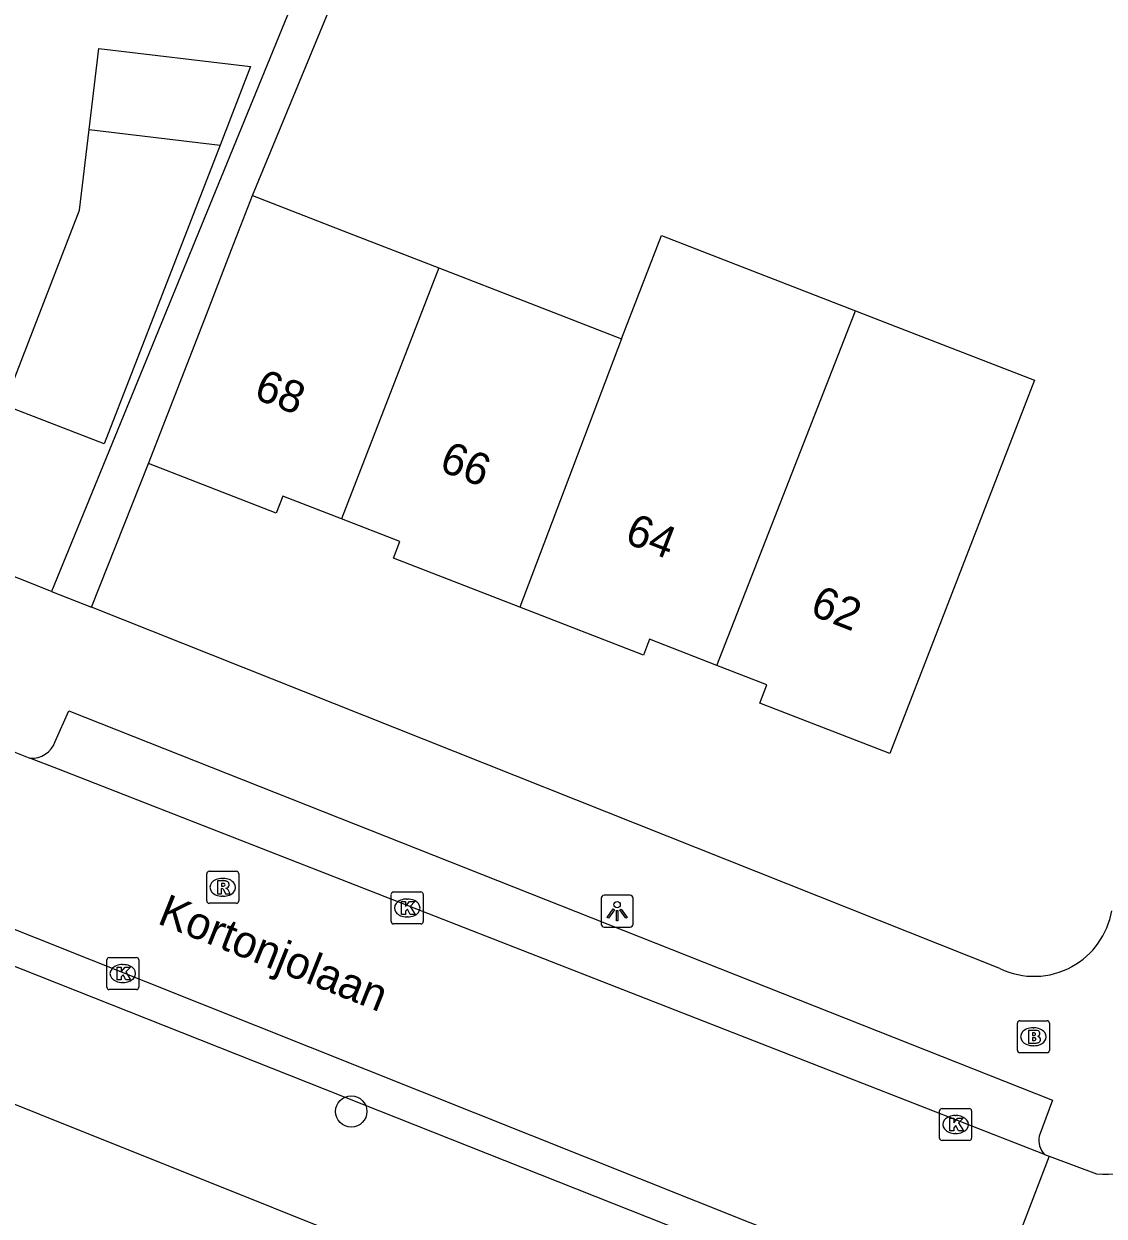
# Model space of a CAD drawing. Extents: x 161696 to 162377, y 380761 to 381673.
# Drawn here: x 161967.25 to 162001, y 380962.24 to 380999.5 of the extents above; entities that cross this region are included whole.
import ezdxf

# ---------------------------------------------------------------- set-up
doc = ezdxf.new("R2010")
doc.units = 0
for name, color, linetype in [('IMGEO_Boom', 7, 'Continuous'), ('IMGEO_Brandkraan', 7, 'Continuous'), ('IMGEO_Groenvoorziening', 7, 'Continuous'), ('IMGEO_Kolk', 7, 'Continuous'), ('IMGEO_Lichtpunt', 7, 'Continuous'), ('IMGEO_Openbare_ruimte_label', 7, 'Continuous'), ('IMGEO_Pand', 7, 'Continuous'), ('IMGEO_Pand_nummerreeks', 7, 'Continuous'), ('IMGEO_Rijbaan_lokaal_open', 7, 'Continuous'), ('IMGEO_Rioolput', 7, 'Continuous'), ('IMGEO_Voetpad_open', 7, 'Continuous')]:
    doc.layers.add(name, color=color, linetype=linetype)

msp = doc.modelspace()

# ---------------------------------------------------------------- linework, layer by layer
at = {"layer": 'IMGEO_Boom'}
msp.add_circle((161977.479, 380965.515), 0.489, dxfattribs=at)
at = {"layer": 'IMGEO_Brandkraan'}
for p, q in [((161998.295, 380967.424), (161998.295, 380968.276)), ((161998.37, 380968.35), (161999.222, 380968.35)), ((161999.296, 380968.276), (161999.296, 380967.424)), ((161998.783, 380968.13), (161998.808, 380968.13)), ((161998.806, 380967.57), (161998.781, 380967.57)), ((161999.222, 380967.35), (161998.37, 380967.35))]:
    msp.add_line(p, q, dxfattribs=at)
for points in [[(161998.295, 380967.424), (161998.295, 380968.276)], [(161998.37, 380968.35), (161999.222, 380968.35)], [(161999.296, 380968.276), (161999.296, 380967.424)], [(161998.643, 380968.05), (161998.643, 380967.65), (161998.856, 380967.65)], [(161998.874, 380968.05), (161998.643, 380968.05)], [(161998.822, 380967.969), (161998.768, 380967.969), (161998.768, 380967.893)], [(161998.768, 380967.893), (161998.821, 380967.893)], [(161998.83, 380967.817), (161998.768, 380967.817), (161998.768, 380967.736)], [(161998.768, 380967.736), (161998.83, 380967.736)], [(161999.222, 380967.35), (161998.37, 380967.35)]]:
    msp.add_lwpolyline(points, dxfattribs=at)
for centre, radius, start, end in [((161998.372, 380968.274), 0.0765, 91.552, 178.448), ((161998.372, 380968.274), 0.0765, 91.552, 178.448), ((161999.22, 380968.274), 0.0765, 1.552, 88.448), ((161999.22, 380968.274), 0.0765, 1.552, 88.448), ((161998.823, 380967.931), 0.0379, 267.8285, 90.9355), ((161998.878, 380967.905), 0.145, 59.4692, 91.5367), ((161998.903, 380967.952), 0.0922, 285.5137, 58.1501), ((161998.908, 380967.76), 0.105, 301.3115, 78.989), ((161998.831, 380967.776), 0.0404, 269.8759, 90.5077), ((161998.862, 380967.901), 0.251, 268.6676, 293.5347), ((161998.372, 380967.426), 0.0765, 181.552, 268.448), ((161998.372, 380967.426), 0.0765, 181.552, 268.448), ((161999.22, 380967.426), 0.0765, 271.552, 358.448), ((161999.22, 380967.426), 0.0765, 271.552, 358.448)]:
    msp.add_arc(centre, radius, start, end, dxfattribs=at)
for centre, major_axis, ratio, start_param, end_param in [((161998.782, 380967.85), (-0.387, 0.002), 0.722429, 4.712389, 7.853982), ((161998.807, 380967.85), (-0.39, 0.002), 0.717154, 1.570796, 4.712389)]:
    msp.add_ellipse(centre, major_axis=major_axis, ratio=ratio, start_param=start_param, end_param=end_param, dxfattribs=at)
at = {"layer": 'IMGEO_Groenvoorziening'}
msp.add_lwpolyline([(161953.242, 380973.561), (161953.209, 380971.244), (161996.826, 380953.786)], dxfattribs=at)
at = {"layer": 'IMGEO_Kolk'}
for p, q in [((161978.802, 380972.374), (161979.654, 380972.374)), ((161978.727, 380971.448), (161978.727, 380972.3)), ((161979.215, 380972.154), (161979.24, 380972.154)), ((161979.728, 380972.3), (161979.728, 380971.448)), ((161979.238, 380971.594), (161979.213, 380971.594)), ((161979.654, 380971.374), (161978.802, 380971.374)), ((161969.84, 380969.399), (161969.84, 380970.251)), ((161969.915, 380970.325), (161970.767, 380970.325)), ((161970.328, 380970.105), (161970.353, 380970.105)), ((161970.841, 380970.251), (161970.841, 380969.399)), ((161970.767, 380969.325), (161969.915, 380969.325)), ((161970.351, 380969.545), (161970.326, 380969.545)), ((161995.938, 380965.608), (161996.79, 380965.608)), ((161995.863, 380964.682), (161995.863, 380965.534)), ((161996.351, 380965.388), (161996.376, 380965.388)), ((161996.864, 380965.534), (161996.864, 380964.682)), ((161996.79, 380964.608), (161995.938, 380964.608)), ((161996.374, 380964.828), (161996.349, 380964.828))]:
    msp.add_line(p, q, dxfattribs=at)
for points in [[(161978.802, 380972.374), (161979.654, 380972.374)], [(161978.727, 380971.448), (161978.727, 380972.3)], [(161979.048, 380972.074), (161979.171, 380972.074), (161979.171, 380971.923), (161979.301, 380972.074), (161979.465, 380972.074), (161979.319, 380971.923), (161979.472, 380971.674), (161979.32, 380971.674), (161979.235, 380971.838), (161979.171, 380971.771), (161979.171, 380971.674), (161979.048, 380971.674), (161979.048, 380972.074)], [(161979.728, 380972.3), (161979.728, 380971.448)], [(161979.654, 380971.374), (161978.802, 380971.374)], [(161969.84, 380969.399), (161969.84, 380970.251)], [(161969.915, 380970.325), (161970.767, 380970.325)], [(161970.841, 380970.251), (161970.841, 380969.399)], [(161970.161, 380970.025), (161970.284, 380970.025), (161970.284, 380969.874), (161970.414, 380970.025), (161970.578, 380970.025), (161970.432, 380969.874), (161970.585, 380969.625), (161970.433, 380969.625), (161970.348, 380969.789), (161970.284, 380969.722), (161970.284, 380969.625), (161970.161, 380969.625), (161970.161, 380970.025)], [(161970.767, 380969.325), (161969.915, 380969.325)], [(161995.938, 380965.608), (161996.79, 380965.608)], [(161995.863, 380964.682), (161995.863, 380965.534)], [(161996.184, 380965.308), (161996.307, 380965.308), (161996.307, 380965.157), (161996.437, 380965.308), (161996.601, 380965.308), (161996.455, 380965.157), (161996.608, 380964.908), (161996.456, 380964.908), (161996.371, 380965.072), (161996.307, 380965.005), (161996.307, 380964.908), (161996.184, 380964.908), (161996.184, 380965.308)], [(161996.864, 380965.534), (161996.864, 380964.682)], [(161996.79, 380964.608), (161995.938, 380964.608)]]:
    msp.add_lwpolyline(points, dxfattribs=at)
for centre, start, end in [((161978.804, 380972.298), 91.552, 178.448), ((161978.804, 380972.298), 91.552, 178.448), ((161979.652, 380972.298), 1.552, 88.448), ((161979.652, 380972.298), 1.552, 88.448), ((161978.804, 380971.45), 181.552, 268.448), ((161978.804, 380971.45), 181.552, 268.448), ((161979.652, 380971.45), 271.552, 358.448), ((161979.652, 380971.45), 271.552, 358.448), ((161969.917, 380970.249), 91.552, 178.448), ((161969.917, 380970.249), 91.552, 178.448), ((161970.765, 380970.249), 1.552, 88.448), ((161970.765, 380970.249), 1.552, 88.448), ((161969.917, 380969.401), 181.552, 268.448), ((161969.917, 380969.401), 181.552, 268.448), ((161970.765, 380969.401), 271.552, 358.448), ((161970.765, 380969.401), 271.552, 358.448), ((161995.94, 380965.532), 91.552, 178.448), ((161995.94, 380965.532), 91.552, 178.448), ((161996.788, 380965.532), 1.552, 88.448), ((161996.788, 380965.532), 1.552, 88.448), ((161995.94, 380964.684), 181.552, 268.448), ((161995.94, 380964.684), 181.552, 268.448), ((161996.788, 380964.684), 271.552, 358.448), ((161996.788, 380964.684), 271.552, 358.448)]:
    msp.add_arc(centre, 0.0765, start, end, dxfattribs=at)
for centre, major_axis, ratio, start_param, end_param in [((161979.214, 380971.874), (-0.387, 0.002), 0.722429, 4.712389, 7.853982), ((161979.239, 380971.874), (-0.39, 0.002), 0.717154, 1.570796, 4.712389), ((161970.327, 380969.825), (-0.387, 0.002), 0.722429, 4.712389, 7.853982), ((161970.352, 380969.825), (-0.39, 0.002), 0.717154, 1.570796, 4.712389), ((161996.35, 380965.108), (-0.387, 0.002), 0.722429, 4.712389, 7.853982), ((161996.375, 380965.108), (-0.39, 0.002), 0.717154, 1.570796, 4.712389)]:
    msp.add_ellipse(centre, major_axis=major_axis, ratio=ratio, start_param=start_param, end_param=end_param, dxfattribs=at)
at = {"layer": 'IMGEO_Lichtpunt'}
for p, q in [((161985.287, 380972.178), (161985.287, 380971.371)), ((161985.287, 380972.178), (161985.287, 380971.371)), ((161986.189, 380972.273), (161985.381, 380972.273)), ((161986.189, 380972.273), (161985.381, 380972.273)), ((161986.283, 380971.371), (161986.283, 380972.178)), ((161986.283, 380971.371), (161986.283, 380972.178)), ((161985.381, 380971.277), (161986.189, 380971.277)), ((161985.381, 380971.277), (161986.189, 380971.277))]:
    msp.add_line(p, q, dxfattribs=at)
for points in [[(161985.661, 380971.842), (161985.7, 380971.814), (161985.512, 380971.552), (161985.474, 380971.579), (161985.661, 380971.842)], [(161985.763, 380971.794), (161985.81, 380971.794), (161985.81, 380971.472), (161985.763, 380971.472), (161985.763, 380971.794)], [(161985.873, 380971.814), (161985.911, 380971.841), (161986.098, 380971.579), (161986.059, 380971.551), (161985.873, 380971.814)]]:
    msp.add_lwpolyline(points, dxfattribs=at)
msp.add_circle((161985.786, 380971.976), 0.0994, dxfattribs=at)
for centre, start, end in [((161985.381, 380972.178), 90, 180), ((161985.381, 380972.178), 90, 180), ((161986.189, 380972.178), 0, 90), ((161986.189, 380972.178), 0, 90), ((161985.381, 380971.371), 180, 270), ((161985.381, 380971.371), 180, 270), ((161986.189, 380971.371), 270, 0), ((161986.189, 380971.371), 270, 360)]:
    msp.add_arc(centre, 0.0946, start, end, dxfattribs=at)
at = {"layer": 'IMGEO_Pand'}
for points in [[(161969.291, 380996.198), (161969.593, 380998.728), (161974.334, 380998.163), (161973.383, 380995.711)], [(161973.383, 380995.711), (161969.761, 380986.373), (161966.628, 380987.588), (161968.991, 380993.681), (161969.291, 380996.198)], [(161969.291, 380996.198), (161973.383, 380995.711)], [(161971.145, 380985.76), (161972.953, 380990.422), (161973.74, 380992.451), (161974.393, 380994.135)], [(161974.393, 380994.135), (161977.417, 380992.962), (161980.212, 380991.878)], [(161985.926, 380989.663), (161987.174, 380992.882), (161993.235, 380990.532)], [(161980.212, 380991.878), (161977.17, 380984.034)], [(161980.212, 380991.878), (161983.055, 380990.776), (161985.926, 380989.663)], [(161993.235, 380990.532), (161994.171, 380990.169), (161998.832, 380988.362), (161994.311, 380976.703), (161990.249, 380978.278), (161990.469, 380978.847), (161988.905, 380979.453)], [(161988.905, 380979.453), (161993.235, 380990.532)], [(161985.926, 380989.663), (161982.746, 380981.271)], [(161977.17, 380984.034), (161975.342, 380984.743), (161975.136, 380984.213), (161971.145, 380985.76)], [(161982.746, 380981.271), (161978.798, 380982.802), (161979, 380983.325), (161977.17, 380984.034)], [(161988.905, 380979.453), (161986.801, 380980.269), (161986.609, 380979.773), (161982.746, 380981.271)]]:
    msp.add_lwpolyline(points, dxfattribs=at)
at = {"layer": 'IMGEO_Rijbaan_lokaal_open'}
for points in [[(161966.073, 380977.095), (161967.438, 380976.557)], [(161999.137, 380964.172), (161968.329, 380976.212), (161967.438, 380976.557)], [(161959.048, 380974.354), (161995.08, 380959.99), (161997.359, 380959.087)], [(161999.285, 380964.117), (161997.359, 380959.087)], [(161999.137, 380964.172), (161999.285, 380964.117)], [(161999.285, 380964.117), (162000.769, 380963.564)]]:
    msp.add_lwpolyline(points, dxfattribs=at)
msp.add_arc((162001.007, 380967.755), 4.198, 266.744, 344.5083, dxfattribs=at)
at = {"layer": 'IMGEO_Rioolput'}
for p, q in [((161972.964, 380972.093), (161972.964, 380972.945)), ((161973.039, 380973.019), (161973.891, 380973.019)), ((161973.452, 380972.799), (161973.477, 380972.799)), ((161973.965, 380972.945), (161973.965, 380972.093)), ((161973.891, 380972.019), (161973.039, 380972.019)), ((161973.475, 380972.239), (161973.45, 380972.239))]:
    msp.add_line(p, q, dxfattribs=at)
for points in [[(161972.964, 380972.093), (161972.964, 380972.945)], [(161973.039, 380973.019), (161973.891, 380973.019)], [(161973.553, 380972.717), (161973.301, 380972.719), (161973.301, 380972.319)], [(161973.965, 380972.945), (161973.965, 380972.093)], [(161973.301, 380972.319), (161973.425, 380972.319), (161973.425, 380972.481), (161973.436, 380972.481)], [(161973.479, 380972.638), (161973.425, 380972.638), (161973.425, 380972.557)], [(161973.425, 380972.557), (161973.477, 380972.557)], [(161973.483, 380972.452), (161973.554, 380972.319), (161973.694, 380972.319), (161973.629, 380972.445)], [(161973.891, 380972.019), (161973.039, 380972.019)]]:
    msp.add_lwpolyline(points, dxfattribs=at)
for centre, radius, start, end in [((161973.041, 380972.943), 0.0765, 91.552, 178.448), ((161973.041, 380972.943), 0.0765, 91.552, 178.448), ((161973.552, 380972.607), 0.109, 350.3612, 89.416), ((161973.889, 380972.943), 0.0765, 1.552, 88.448), ((161973.889, 380972.943), 0.0765, 1.552, 88.448), ((161973.435, 380972.428), 0.0533, 26.0293, 88.6989), ((161973.461, 380972.746), 0.19, 274.7715, 282.9687), ((161973.485, 380972.542), 0.0964, 77.0061, 93.1865), ((161973.499, 380972.599), 0.0378, 276.6634, 79.6772), ((161973.55, 380972.607), 0.112, 277.5842, 350.9817), ((161973.534, 380972.392), 0.108, 29.5134, 73.7905), ((161973.041, 380972.095), 0.0765, 181.552, 268.448), ((161973.041, 380972.095), 0.0765, 181.552, 268.448), ((161973.889, 380972.095), 0.0765, 271.552, 358.448), ((161973.889, 380972.095), 0.0765, 271.552, 358.448)]:
    msp.add_arc(centre, radius, start, end, dxfattribs=at)
for centre, major_axis, ratio, start_param, end_param in [((161973.451, 380972.519), (-0.387, 0.002), 0.722429, 4.712389, 7.853982), ((161973.476, 380972.519), (-0.39, 0.002), 0.717154, 1.570796, 4.712389)]:
    msp.add_ellipse(centre, major_axis=major_axis, ratio=ratio, start_param=start_param, end_param=end_param, dxfattribs=at)
at = {"layer": 'IMGEO_Voetpad_open'}
for points in [[(161980.964, 381028.339), (161979.904, 381028.482), (161979.174, 381022.258), (161978.48, 381016.337), (161977.742, 381010.041), (161977.088, 381004.457), (161976.92, 381003.401), (161976.83, 381003.063), (161968.113, 380981.766)], [(161974.393, 380994.135), (161977.28, 381001.129), (161977.568, 381001.879), (161977.791, 381002.461), (161977.978, 381003.157), (161978.055, 381003.521), (161978.15, 381004.333), (161978.321, 381005.792), (161978.835, 381005.732), (161982.271, 381005.397), (161985.266, 381005.104), (161989.987, 381004.474)], [(161968.113, 380981.766), (161949.937, 380988.995)], [(161969.36, 380981.27), (161971.145, 380985.76)], [(161968.113, 380981.766), (161969.36, 380981.27)], [(161997.749, 380969.98), (161969.36, 380981.27)], [(161968.222, 380977.071), (161968.651, 380978.037), (161999.387, 380965.873), (161998.971, 380964.742)], [(161956.227, 380973.198), (161962.366, 380970.919), (161962.683, 380971.744), (161995.135, 380958.886)]]:
    msp.add_lwpolyline(points, dxfattribs=at)
for centre, radius, start, end in [((161967.502, 380977.315), 0.76, 265.1842, 341.3145), ((161998.811, 380972.202), 2.465, 298.8335, 350.1847), ((161998.813, 380972.2), 2.462, 244.383, 298.8233), ((161999.63, 380964.625), 0.669, 169.9022, 222.5719)]:
    msp.add_arc(centre, radius, start, end, dxfattribs=at)

# ---------------------------------------------------------------- texts
at = {"layer": 'IMGEO_Openbare_ruimte_label'}
msp.add_text('Kortonjolaan', height=1, rotation=338.2305, dxfattribs=at).set_placement((161971.385, 380971.402))
at = {"layer": 'IMGEO_Pand_nummerreeks'}
for s, p in [('68', (161974.395, 380987.81)), ('66', (161980.187, 380985.556)), ('64', (161985.982, 380983.302)), ('62', (161991.774, 380981.048))]:
    msp.add_text(s, height=1, rotation=338.7422, dxfattribs=at).set_placement(p)

doc.saveas('drawing.dxf')
